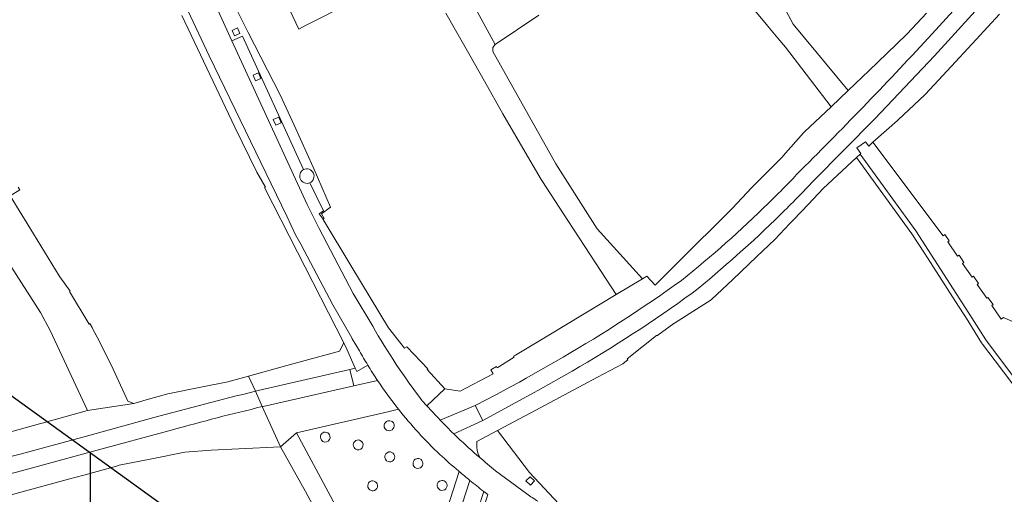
# Model space of a CAD drawing. Extents: x 148869 to 161638, y 453607 to 469810.
# Tile 438 of 656: x 154934 to 155130, y 462887 to 462981. Entities that reach past the tile are written whole.
import ezdxf

# ---------------------------------------------------------------- set-up
doc = ezdxf.new("R2010")
doc.units = 0
doc.layers.add('2024', color=160, linetype='CONTINUOUS')
doc.layers.add('2024 hatch', color=160, linetype='CONTINUOUS')
doc.layers.add('B-RO-VH-VERHARDING_SIERBESTRATING-GV', color=251, linetype='CONTINUOUS', lineweight=18)
doc.layers.add('B-RO-VH-VERHARDING_STRAATBAKSTEEN-GV', color=251, linetype='CONTINUOUS', lineweight=18)

msp = doc.modelspace()

# ---------------------------------------------------------------- hatches: boundary and pattern name
at = {"layer": '2024 hatch'}
h = msp.add_hatch(dxfattribs=at)
h.set_pattern_fill('ANSI31', color=256, scale=29.988, angle=45)
h.set_pattern_definition([(90, (0, 0), (-29.988, 0), [])])
h.paths.add_polyline_path([(154015.87, 462797.75), (154202.83, 462955.78), (154346.68, 463068.63), (154364.41, 463095.54), (154437.88, 463175.34), (154670.41, 463542.86), (154884.23, 463104.81), (154897.76, 462951.83), (154919.68, 462915.44), (155046.11, 462824.08), (155229.96, 462587.13), (155017.76, 462489.93), (155010.79, 462460.83), (155012.88, 462401.81), (154940.81, 462281.73), (154859.54, 462032.79), (154595.7, 462297.96), (154437.04, 462442.85), (154370.63, 462559.79), (154344.3, 462564.56), (154270.99, 462634.18), (154248.56, 462638.72)])

# ---------------------------------------------------------------- linework, layer by layer
at = {"layer": '2024', "flags": 128}
msp.add_lwpolyline([(154015.87, 462797.75), (154202.83, 462955.78), (154346.68, 463068.63), (154364.41, 463095.54), (154437.88, 463175.34), (154670.41, 463542.86), (154884.23, 463104.81), (154897.76, 462951.83), (154919.68, 462915.44), (155046.11, 462824.08), (155229.96, 462587.13), (155017.76, 462489.93), (155010.79, 462460.83), (155012.88, 462401.81), (154940.81, 462281.73), (154859.54, 462032.79), (154595.7, 462297.96), (154437.04, 462442.85), (154370.63, 462559.79), (154344.3, 462564.56), (154270.99, 462634.18), (154248.56, 462638.72)], close=True, dxfattribs=at)
at = {"layer": 'B-RO-VH-VERHARDING_SIERBESTRATING-GV', "flags": 128}
for points in [[(154994.28, 462941.44), (154994.48, 462941.59), (154993.98, 462942.52), (154995.77, 462943.85), (154992.32, 462951.8), (154988.57, 462960.2), (154985.73, 462966.21), (154979.36, 462978.6), (154969.1, 462999.22), (154968.75, 462999.06), (154966.64, 462998.08), (154966.66, 462998.05), (154969.53, 462991.52), (154974.49, 462980.58), (154976.12, 462976.95), (154978.26, 462977.9), (154990.41, 462951.35)], [(154991.67, 462948.69), (154994.4, 462943.15), (154993.48, 462942.52), (154994.28, 462941.44)], [(155088.18, 462861.9), (155089.26, 462864.92), (155072.98, 462871.08), (155062.04, 462875.67), (155061.28, 462873.86), (155058.48, 462875.06), (155059.25, 462876.93), (155054.05, 462879.52), (155052.9, 462877.45), (155046.83, 462880.81), (155046.23, 462880.05), (155044.08, 462881.7), (155035.37, 462891.04), (155029.01, 462899.43), (155024.9, 462897.24), (155024.85, 462896.71), (155024.87, 462896.06), (155024.95, 462895.51), (155025.04, 462895.16), (155025.15, 462894.8), (155025.46, 462894.03)], [(155028.61, 462891.4), (155034.8, 462886.82)]]:
    msp.add_lwpolyline(points, dxfattribs=at)
for points in [[(154977.76, 462978.41), (154976.66, 462977.93), (154976.18, 462979.04), (154977.29, 462979.51)], [(155034.65, 462889.38), (155035.48, 462890.24), (155036.35, 462889.42), (155035.52, 462888.55)]]:
    msp.add_lwpolyline(points, close=True, dxfattribs=at)
at = {"layer": 'B-RO-VH-VERHARDING_SIERBESTRATING-GV'}
for points in [[(154990.41, 462951.35, -0.986634), (154991.67, 462948.69)], [(155025.46, 462894.03, 0.00856), (155028.61, 462891.4)], [(155034.8, 462886.82, 0.01156), (155037.04, 462885.34)]]:
    msp.add_lwpolyline(points, format="xyb", dxfattribs=at)
at = {"layer": 'B-RO-VH-VERHARDING_STRAATBAKSTEEN-GV', "flags": 128}
for points in [[(154987.08, 462942.1), (154971.64, 462973.98), (154963.63, 462991.1), (154961.43, 462995.69), (154956.43, 463006.11), (154923.64, 463082.22), (154923.69, 463082.24), (154923.65, 463082.33), (154922.5, 463084.89), (154922.13, 463085.7), (154922.08, 463085.81)], [(155057.96, 463048), (155063.02, 463030.16), (155067.48, 463015.18), (155069.49, 463008.84), (155071.82, 463001.53), (155071.86, 463001.38), (155071.77, 463001.51), (155071.63, 463001.66), (155071.47, 463001.79), (155071.34, 463001.88), (155071.08, 463002), (155070.66, 463002.09), (155070.41, 463002.09), (155070.19, 463002.04), (155069.2, 463001.51), (155072.07, 462995.03), (155072.27, 462995.12), (155074.25, 462990.74), (155076.91, 462986.94), (155083.07, 462979.49), (155084.75, 462977.49)], [(155139.97, 462994.25), (155143.13, 462998.36), (155143.38, 462998.22), (155144.99, 463000), (155147.17, 463002.41), (155147.23, 463002.48), (155152.17, 463007.78), (155152.34, 463007.97), (155155.26, 463011.59), (155155.81, 463011.14), (155159.09, 463014.82), (155159.16, 463014.9), (155154.78, 463018.8), (155152.95, 463016.6), (155139.93, 463000.95), (155128.06, 462987.34), (155115.91, 462973.99), (155104.04, 462961.41), (155091.87, 462949.12)], [(155091.87, 462949.12), (155104.04, 462961.41), (155115.91, 462973.99), (155128.06, 462987.34), (155139.93, 463000.95), (155152.95, 463016.6), (155150.43, 463018.7), (155137.43, 463003.11), (155126.56, 462990.63), (155115.45, 462978.36)], [(155052.58, 462926.46), (155057.8, 462929.6), (155051.38, 462936.67), (155048.83, 462939.53), (155040.59, 462952.49), (155028.08, 462974.8), (155028.07, 462975.65), (155028.53, 462976.22), (155024.95, 462982.81), (155019.21, 462992.85), (155014.73, 463000.86), (155006.58, 463016.73), (155006.55, 463016.8)], [(154977.98, 463003.57), (154989.49, 462979.25), (154990.79, 462980), (154999.85, 462984.55)], [(155115.45, 462978.36), (155126.56, 462990.63), (155137.43, 463003.11)], [(155024.95, 462982.81), (155028.53, 462976.22), (155037.18, 462982.09)], [(155084.75, 462977.49), (155086.27, 462975.7), (155095.33, 462963.81), (155098.72, 462967.06), (155087.81, 462980.25), (155085.51, 462984.55)], [(154966.2, 462981.99), (154976.74, 462959.78), (154981.11, 462950.8), (154982.81, 462947.84), (154982.66, 462947.78), (154989.21, 462934.92), (154998.41, 462916.85), (154998.99, 462915.59), (155000.7, 462911.82), (155001.01, 462911.15), (155003.17, 462912.45)], [(155114.34, 462982.46), (155110.45, 462978.34), (155110.41, 462978.29), (155106.42, 462974.46), (155102.9, 462971.07), (155098.72, 462967.06), (155095.33, 462963.81), (155090.05, 462958.85), (155089.83, 462958.65), (155085.84, 462954.07), (155085.69, 462953.9), (155083.09, 462951.29), (155079.61, 462947.8), (155079.5, 462947.69), (155075.72, 462943.65), (155075.61, 462943.53), (155072.52, 462940.47), (155067.79, 462935.78), (155064.43, 462932.45), (155060.33, 462928.37), (155058.69, 462930.14), (155057.8, 462929.6), (155052.58, 462926.46), (155039.52, 462918.59), (155032.57, 462914.41), (155032.2, 462914.19), (155032.28, 462914.04), (155028.91, 462911.92), (155028.8, 462912.13), (155027.65, 462911.48), (155028.1, 462910.73), (155021.56, 462907.27), (155018.51, 462907.72), (155014.93, 462904.33)], [(155018.74, 462982.45), (155020.65, 462979.08), (155023.26, 462974.46), (155026.37, 462968.96), (155026.37, 462968.96), (155030.02, 462962.45), (155030.05, 462962.4), (155034.04, 462955.58), (155037.66, 462949.39), (155037.95, 462948.94), (155043, 462941.18), (155046.34, 462936.05), (155052.58, 462926.46)], [(155025.46, 462894.03), (155025.15, 462894.8), (155025.04, 462895.16), (155024.95, 462895.51), (155024.87, 462896.06), (155024.85, 462896.71), (155024.9, 462897.24), (155029.01, 462899.43), (155035.64, 462902.97), (155048.85, 462910.02), (155053.89, 462912.71), (155053.96, 462912.76), (155054.94, 462913.51), (155054.79, 462913.71), (155060.64, 462918.32), (155060.79, 462918.32), (155060.88, 462918.39), (155064.08, 462920.72), (155064.19, 462920.79), (155067.82, 462923.1), (155071.48, 462925.43), (155071.54, 462925.49), (155075.78, 462929.5), (155080.55, 462934.03), (155084.16, 462937.44), (155087.14, 462940.59), (155087.87, 462941.36), (155090.84, 462944.49), (155093.75, 462947.55), (155093.77, 462947.58), (155100.39, 462953.71), (155101.12, 462954.4), (155101.29, 462954.56), (155100.49, 462955.64), (155102.2, 462956.88), (155102.83, 462956.01), (155103.63, 462956.77), (155108.58, 462961.12), (155108.69, 462961.23), (155114.02, 462966.23), (155114.08, 462966.3), (155118.42, 462970.99), (155124.17, 462977.22), (155128.85, 462982.29)], [(154990.41, 462951.35), (154978.26, 462977.9), (154976.12, 462976.95), (154983.8, 462960.26), (154991.12, 462944.4), (154992.18, 462942.28), (154993.51, 462939.59), (155000.3, 462926.7), (155004.16, 462920.19)], [(155134.68, 462919.62), (155129.62, 462921.88), (155129.19, 462921.59), (155127.31, 462924.31), (155127.57, 462924.48), (155126.54, 462925.89), (155126.31, 462925.73), (155124.41, 462928.47), (155124.68, 462928.66), (155123.68, 462930.12), (155123.4, 462929.92), (155121.5, 462932.67), (155121.77, 462932.86), (155120.79, 462934.28), (155120.51, 462934.1), (155118.54, 462936.95), (155118.81, 462937.13), (155117.95, 462938.43), (155117.61, 462938.17), (155103.63, 462956.77), (155102.83, 462956.01), (155102.2, 462956.88), (155100.49, 462955.64), (155101.29, 462954.56), (155101.12, 462954.4), (155112.23, 462939.14), (155123.37, 462921.86), (155126.1, 462917.45), (155135.82, 462904.55)], [(155135.82, 462904.55), (155126.1, 462917.45), (155123.37, 462921.86), (155112.23, 462939.14), (155101.12, 462954.4), (155100.39, 462953.71), (155111.4, 462938.57), (155111.43, 462938.53), (155113.91, 462934.69), (155115.7, 462931.91), (155120.12, 462925.06), (155122.52, 462921.34), (155122.75, 462920.97), (155125.27, 462916.89), (155125.49, 462916.6), (155127.97, 462913.3), (155133.14, 462906.45)], [(154931.56, 462933.08), (154935.94, 462926.25), (154938.09, 462922.9), (154940, 462919.31), (154947.45, 462903.38), (154956.64, 462904.81), (154955.44, 462905.26), (154952.21, 462912.35), (154949.32, 462918.02), (154948.44, 462919.74), (154948.35, 462919.91), (154947.87, 462920.69), (154947.74, 462920.61), (154943.84, 462927.06), (154943.96, 462927.14), (154941.95, 462930.01), (154941.94, 462930), (154941.81, 462930.22), (154936.7, 462938.55), (154932.06, 462946.14), (154933.95, 462947.29), (154933.65, 462947.84)], [(155014.03, 462905.34), (155014.93, 462904.33), (155018.51, 462907.72), (155015, 462911.57), (155015.15, 462911.67), (155010.93, 462916.05), (155010.49, 462915.78), (155007.29, 462919.82), (155000, 462931.93), (154994.28, 462941.43), (154994.28, 462941.44), (154993.48, 462942.52), (154994.4, 462943.15), (154991.67, 462948.69)], [(155001.54, 462915.26), (155000.1, 462917.65), (155000, 462917.83), (154996.26, 462924.4), (154989.87, 462936.48), (154988.81, 462938.33), (154987.08, 462942.1)], [(155003.17, 462912.45), (155001.01, 462911.15), (155000.7, 462911.82), (154999.61, 462911.57), (155000.38, 462908.28), (155005.12, 462909.37)], [(155017.55, 462901.51), (155024.51, 462904.39), (155028.76, 462906.58), (155031.43, 462908.02), (155033.35, 462909.06), (155034.68, 462909.82), (155042.03, 462914.04)], [(155042.03, 462914.04), (155034.68, 462909.82), (155033.35, 462909.06), (155031.43, 462908.02), (155028.76, 462906.58), (155024.51, 462904.39), (155026.05, 462901.43), (155033.2, 462905.3), (155036.31, 462906.98), (155037.01, 462907.37), (155043.83, 462911.23)], [(154980.83, 462907.23), (154979.47, 462910.26), (154975.31, 462909.12), (154970.29, 462908.11), (154963.43, 462906.73), (154959.59, 462905.65), (154956.64, 462904.81), (154947.45, 462903.38), (154938.42, 462900.9), (154937.87, 462900.75), (154931.47, 462898.99), (154931.24, 462898.92), (154924.79, 462897.15), (154918.2, 462895.11), (154918.15, 462895.1)], [(155043.83, 462911.23), (155037.01, 462907.37), (155036.31, 462906.98), (155033.2, 462905.3), (155026.05, 462901.43), (155020.27, 462898.78), (155021.05, 462898.03)], [(155005.12, 462909.37), (155000.38, 462908.28), (154982.34, 462904.2), (154982.2, 462904.17), (154985.79, 462896.15)], [(154982.2, 462904.17), (154980.83, 462907.23)], [(155024.51, 462904.39), (155017.55, 462901.51)], [(155020.27, 462898.78), (155026.05, 462901.43), (155024.51, 462904.39)], [(154918.25, 462882.78), (154936.36, 462887.74), (154943.65, 462889.74), (154946.67, 462890.57), (154953.17, 462892.34), (154953.73, 462892.5), (154960.21, 462893.79), (154966.76, 462895.09), (154972.06, 462895.51), (154977.54, 462895.77), (154985.79, 462896.15), (154982.2, 462904.17)], [(154985.79, 462896.15), (154988.99, 462898.98), (155007.15, 462903.15), (155009.29, 462903.65)], [(155009.29, 462903.65), (155007.15, 462903.15), (154988.99, 462898.98), (155010.83, 462858.3), (155020.68, 462889.21)], [(154960.61, 462901.98), (154947.97, 462898.51), (154934.01, 462894.74)], [(154934.01, 462894.74), (154947.97, 462898.51), (154960.61, 462901.98)], [(154964.32, 462899.56), (154948.64, 462895.33), (154934.3, 462891.41)], [(154934.3, 462891.41), (154948.64, 462895.33), (154964.32, 462899.56)], [(155021.34, 462891.27), (155020.68, 462889.21), (155010.83, 462858.3), (155008.84, 462852.05), (155011.31, 462851.07)], [(155020.68, 462889.21), (155021.34, 462891.27), (155021.21, 462891.37)], [(155013.86, 462859.37), (155021.98, 462884.79), (155023.48, 462889.5)], [(155023.48, 462889.5), (155021.98, 462884.79)], [(155014.36, 462849.87), (155019.98, 462847.65), (155020.44, 462849.08), (155021.22, 462851.5), (155021.83, 462853.41), (155019.11, 462854.57), (155017.16, 462855.19), (155026.46, 462884.76), (155027.06, 462886.66), (155026.24, 462887.3), (155025.13, 462883.83), (155016.45, 462856.71)], [(155021.98, 462884.79), (155025.13, 462883.83), (155026.24, 462887.3)]]:
    msp.add_lwpolyline(points, dxfattribs=at)
at = {"layer": 'B-RO-VH-VERHARDING_STRAATBAKSTEEN-GV'}
for points in [[(155089.28, 462951.17, 0.0113), (155115.45, 462978.36)], [(155115.45, 462978.36, -0.0113), (155089.28, 462951.17)], [(154991.67, 462948.69, -0.946564), (154990.41, 462951.35)], [(155082.89, 462944.66, 0.00992), (155089.28, 462951.17)], [(155089.28, 462951.17, -0.00992), (155082.89, 462944.66)], [(155091.87, 462949.12, -0.009669), (155085.27, 462942.38)], [(155085.27, 462942.38, 0.009669), (155091.87, 462949.12)], [(155065.58, 462929.29, 0.025121), (155082.89, 462944.66)], [(155082.89, 462944.66, -0.025121), (155065.58, 462929.29)], [(155085.27, 462942.38, -0.024194), (155067.73, 462926.77)], [(155067.73, 462926.77, 0.024194), (155085.27, 462942.38)], [(155042.03, 462914.04, 0.025378), (155065.58, 462929.29)], [(155065.58, 462929.29, -0.025378), (155042.03, 462914.04)], [(155067.73, 462926.77, -0.025343), (155043.83, 462911.23)], [(155043.83, 462911.23, 0.025343), (155067.73, 462926.77)], [(155004.16, 462920.19, 0.035763), (155014.03, 462905.34)], [(155003.17, 462912.45, -0.009507), (155001.54, 462915.26)], [(155005.12, 462909.37, -0.010713), (155003.17, 462912.45)], [(155009.29, 462903.65, -0.020847), (155005.12, 462909.37)], [(154980.83, 462907.23, 0.007874), (154960.61, 462901.98)], [(154960.61, 462901.98, -0.007874), (154980.83, 462907.23)], [(154982.2, 462904.17, 0.010676), (154964.32, 462899.56)], [(154964.32, 462899.56, -0.010676), (154982.2, 462904.17)], [(155017.51, 462894.68, -0.035634), (155009.29, 462903.65)], [(155014.93, 462904.33, 0.007538), (155017.55, 462901.51)], [(155017.55, 462901.51, 0.008446), (155020.27, 462898.78)], [(154993.81, 462897.82, -1.072797), (154995.66, 462898.32)], [(154995.66, 462898.32, -0.981206), (154993.81, 462897.82)], [(155001.07, 462895.61, -1.040205), (155001.56, 462897.5)], [(155001.56, 462897.5, -0.958804), (155001.07, 462895.61)], [(155021.05, 462898.03, 0.012384), (155025.46, 462894.03)], [(154934.01, 462894.74, 0.012536), (154913.28, 462888.73)], [(154913.28, 462888.73, -0.012536), (154934.01, 462894.74)], [(155007.25, 462893.23, -0.922411), (155007.72, 462895.16)], [(155007.72, 462895.16, -1.069255), (155007.25, 462893.23)], [(155021.21, 462891.37, -0.014709), (155017.51, 462894.68)], [(154934.3, 462891.41, 0.007103), (154914.06, 462885.54)], [(154914.06, 462885.54, -0.007103), (154934.3, 462891.41)], [(155023.48, 462889.5, -0.004325), (155021.34, 462891.27)], [(155026.24, 462887.3, -0.004654), (155023.48, 462889.5)]]:
    msp.add_lwpolyline(points, format="xyb", dxfattribs=at)
at = {"layer": 'B-RO-VH-VERHARDING_STRAATBAKSTEEN-GV', "flags": 128}
for points in [[(154981.94, 462969.48), (154980.84, 462969.01), (154980.37, 462970.11), (154981.47, 462970.58)], [(154985.96, 462960.66), (154984.86, 462960.19), (154984.39, 462961.29), (154985.49, 462961.76)], [(154979.47, 462910.26), (154980.83, 462907.23), (154981.1, 462907.29), (154981.36, 462907.36), (154999.61, 462911.57), (155000.7, 462911.82), (154998.99, 462915.59), (154998.41, 462916.85), (154997.57, 462915.2), (154987.1, 462912.34)], [(154980.83, 462907.23), (154982.2, 462904.17), (154982.34, 462904.2), (155000.38, 462908.28), (154999.61, 462911.57), (154981.36, 462907.36), (154981.1, 462907.29)], [(155008.29, 462900.95), (155008.43, 462900.56), (155008.43, 462900.27), (155008.37, 462900.04), (155008.26, 462899.83), (155008, 462899.58), (155007.68, 462899.42), (155007.45, 462899.39), (155007.21, 462899.4), (155006.93, 462899.5), (155006.62, 462899.77), (155006.47, 462900.09), (155006.44, 462900.32), (155006.47, 462900.55), (155006.54, 462900.78), (155006.7, 462901.02), (155006.92, 462901.21), (155007.19, 462901.33), (155007.54, 462901.36), (155007.83, 462901.3), (155008.04, 462901.19)], [(154988.99, 462898.98), (154985.79, 462896.15), (154990.82, 462887.32), (154993.04, 462883.13), (154993.69, 462882.48), (154997.26, 462875.49), (154997.46, 462875.49), (155000, 462871.33), (155001.33, 462869.15), (155002.1, 462868.2), (155005.16, 462859.8), (155005.68, 462859.2), (155006.06, 462858.76), (155006.62, 462852.93), (155008.84, 462852.05), (155010.83, 462858.3)], [(155013.32, 462893.85), (155013.53, 462893.79), (155013.77, 462893.65), (155013.96, 462893.44), (155014.09, 462893.19), (155014.14, 462892.92), (155014.12, 462892.7), (155014.04, 462892.43), (155013.88, 462892.2), (155013.66, 462892.03), (155013.35, 462891.91), (155013.07, 462891.89), (155012.8, 462891.95), (155012.55, 462892.09), (155012.36, 462892.3), (155012.23, 462892.54), (155012.18, 462892.77), (155012.18, 462892.99), (155012.25, 462893.27), (155012.4, 462893.51), (155012.62, 462893.7), (155012.87, 462893.82), (155013.09, 462893.86)], [(155004.19, 462889.41), (155004.47, 462889.35), (155004.72, 462889.23), (155004.92, 462889.03), (155005.07, 462888.79), (155005.12, 462888.58), (155005.13, 462888.35), (155005.09, 462888.13), (155004.97, 462887.88), (155004.73, 462887.64), (155004.49, 462887.51), (155004.27, 462887.45), (155004.04, 462887.45), (155003.83, 462887.5), (155003.58, 462887.63), (155003.38, 462887.83), (155003.22, 462888.12), (155003.17, 462888.45), (155003.23, 462888.78), (155003.33, 462888.98), (155003.48, 462889.15), (155003.66, 462889.28), (155003.92, 462889.38)], [(155018.14, 462889.48), (155018.35, 462889.41), (155018.59, 462889.27), (155018.78, 462889.07), (155018.9, 462888.82), (155018.96, 462888.55), (155018.94, 462888.32), (155018.85, 462888.06), (155018.7, 462887.83), (155018.48, 462887.65), (155018.17, 462887.53), (155017.89, 462887.51), (155017.61, 462887.58), (155017.37, 462887.72), (155017.17, 462887.92), (155017.04, 462888.17), (155016.99, 462888.39), (155016.99, 462888.62), (155017.07, 462888.89), (155017.21, 462889.13), (155017.43, 462889.32), (155017.69, 462889.44), (155017.91, 462889.49)]]:
    msp.add_lwpolyline(points, close=True, dxfattribs=at)

doc.saveas('drawing.dxf')
